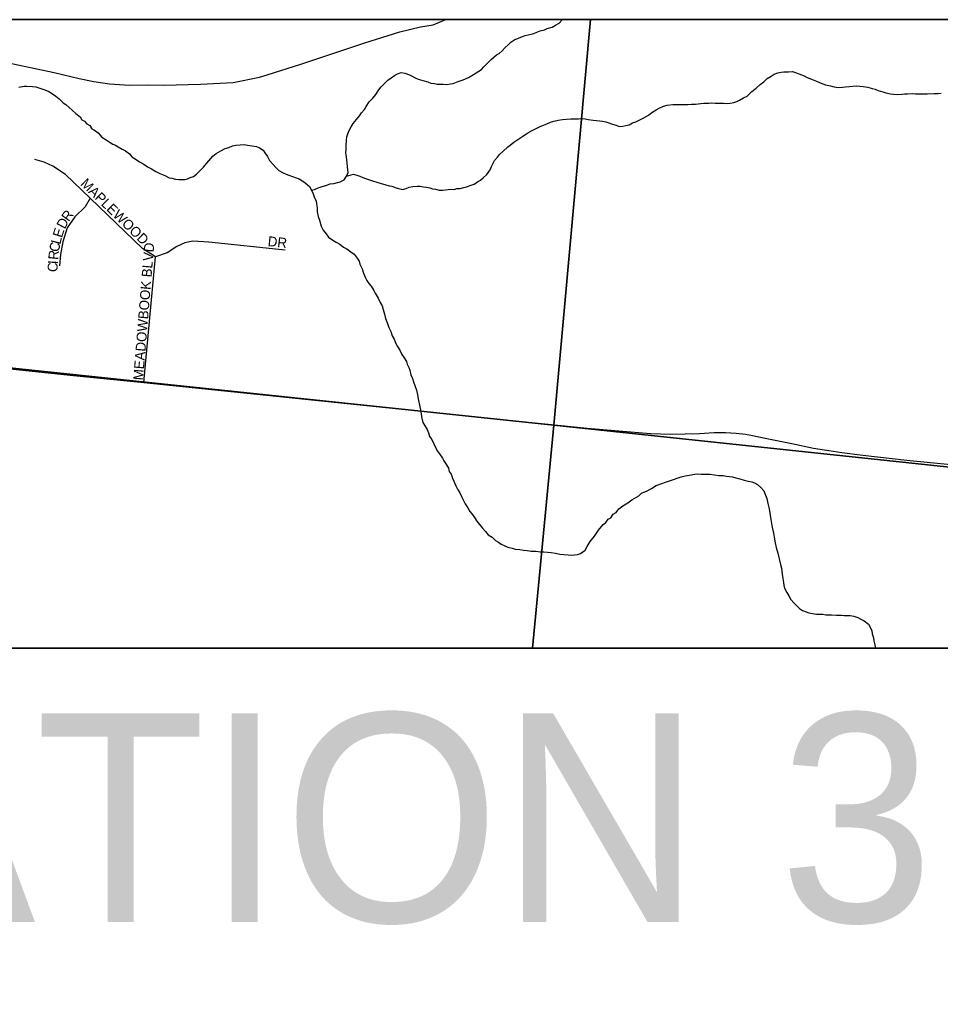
# Model space of a CAD drawing. Extents: x 0 to 34, y -4 to 22.
# Drawn here: x 6.989 to 7.607, y 20.241 to 20.9 of the extents above; entities that cross this region are included whole.
import ezdxf

# ---------------------------------------------------------------- set-up
doc = ezdxf.new("R2010")
doc.units = 0
for name, color, linetype in [('GM_X_County_Road', 7, 'Continuous'), ('GM_X_Minor_River', 7, 'Continuous'), ('GM_X_Section', 7, 'Continuous'), ('GM_X_Township_Subdivision', 7, 'Continuous'), ('GM_X_Township_Subdivision_Text', 7, 'Continuous'), ('SH_Data', 7, 'Continuous'), ('SH_Text', 7, 'Continuous'), ('SN_P_Text', 7, 'Continuous')]:
    doc.layers.add(name, color=color, linetype=linetype)

msp = doc.modelspace()

# ---------------------------------------------------------------- linework, layer by layer
at = {"layer": 'GM_X_County_Road'}
for points in [[(6.97619, 20.87223), (7.01221, 20.8644), (7.02902, 20.86049), (7.03898, 20.85836), (7.04948, 20.85685), (7.06291, 20.85596), (7.07483, 20.85622), (7.08586, 20.85596), (7.11059, 20.85658), (7.13256, 20.85791), (7.15026, 20.86147), (7.15524, 20.86298), (7.17801, 20.8701), (7.22079, 20.88433), (7.24436, 20.89189), (7.25824, 20.89527), (7.26686, 20.89651), (7.27529, 20.9)], [(6.71712, 20.69275), (6.7555, 20.68879), (6.86337, 20.67792), (6.9848, 20.6653), (7.02529, 20.66121), (7.07239, 20.65639), (7.2632, 20.63671)], [(7.2632, 20.63671), (7.3702, 20.62568), (7.41256, 20.62217), (7.42628, 20.62178), (7.44548, 20.62217), (7.45538, 20.62279), (7.4631, 20.62295), (7.47024, 20.62248), (7.47641, 20.62171), (7.48117, 20.62073), (7.4885, 20.61933), (7.50761, 20.61542), (7.52204, 20.61242), (7.53238, 20.61066), (7.54107, 20.60934), (7.55527, 20.60755), (7.58468, 20.60427), (7.63016, 20.59975), (7.68968, 20.59354), (7.69545, 20.59331), (7.82578, 20.57896), (8.73462, 20.49213), (8.9, 20.47558)]]:
    msp.add_lwpolyline(points, dxfattribs=at)
at = {"layer": 'GM_X_Minor_River'}
for points in [[(7.18488, 20.78556), (7.18704, 20.78603), (7.18948, 20.78702), (7.19219, 20.78801), (7.19463, 20.78873), (7.19761, 20.78971), (7.20002, 20.7899), (7.20246, 20.79063), (7.20435, 20.79111), (7.20707, 20.79236), (7.2085, 20.79499), (7.20965, 20.79736), (7.20944, 20.79923), (7.20923, 20.80111), (7.20905, 20.80379), (7.20885, 20.80566), (7.20865, 20.80781), (7.2082, 20.81049), (7.20827, 20.81263), (7.20836, 20.8153), (7.20848, 20.81904), (7.20883, 20.82143), (7.20943, 20.82328), (7.21031, 20.82566), (7.21173, 20.82802), (7.21314, 20.83038), (7.21537, 20.83299), (7.21732, 20.83533), (7.21873, 20.83743), (7.22069, 20.83977), (7.22182, 20.84161), (7.2238, 20.84475), (7.22629, 20.84735), (7.22824, 20.84969), (7.23022, 20.85284), (7.2319, 20.85492), (7.23357, 20.85674), (7.23633, 20.85933), (7.24072, 20.8624), (7.2429, 20.86367), (7.24534, 20.8644), (7.24774, 20.86406), (7.25091, 20.86289), (7.25276, 20.86203), (7.2546, 20.8609), (7.25671, 20.86004), (7.2599, 20.85914), (7.26309, 20.85824), (7.2652, 20.85737), (7.2676, 20.85703), (7.26947, 20.8567), (7.27134, 20.85665), (7.27348, 20.85658), (7.27589, 20.85651), (7.27831, 20.85697), (7.2802, 20.85717), (7.28345, 20.85841), (7.28697, 20.85964), (7.29051, 20.86113), (7.29379, 20.86317), (7.2957, 20.86418), (7.29926, 20.86647), (7.30066, 20.8683), (7.30259, 20.87011), (7.30564, 20.87322), (7.30923, 20.87632), (7.31113, 20.87733), (7.31307, 20.87914), (7.31501, 20.88122), (7.31721, 20.88302), (7.31888, 20.88484), (7.32162, 20.88663), (7.32352, 20.88737), (7.32596, 20.88836), (7.32841, 20.88936), (7.33057, 20.88982), (7.33246, 20.8903), (7.33435, 20.89078), (7.33625, 20.89152), (7.33869, 20.89251), (7.34139, 20.89323), (7.34329, 20.89398), (7.34654, 20.89494), (7.34899, 20.8962), (7.35145, 20.89773), (7.3534, 20.89981), (7.3536, 20.9)], [(7.45391, 20.84406), (7.45605, 20.844), (7.45819, 20.84393), (7.46167, 20.84382), (7.46354, 20.84376), (7.46623, 20.84395), (7.46865, 20.84441), (7.47055, 20.84515), (7.47245, 20.84589), (7.47518, 20.84741), (7.47764, 20.84867), (7.48069, 20.85178), (7.48371, 20.8541), (7.4862, 20.85642), (7.48867, 20.85822), (7.49089, 20.86056), (7.49361, 20.86208), (7.4958, 20.86334), (7.49824, 20.86434), (7.5004, 20.8648), (7.50229, 20.86501), (7.50523, 20.86492), (7.50791, 20.86511), (7.51004, 20.86451), (7.51215, 20.86364), (7.51401, 20.86305), (7.51586, 20.86219), (7.51796, 20.86106), (7.52193, 20.8596), (7.52405, 20.85873), (7.52669, 20.85758), (7.53012, 20.85614), (7.53359, 20.8555), (7.53598, 20.85489), (7.53864, 20.85454), (7.5416, 20.85472), (7.54348, 20.85492), (7.54617, 20.85511), (7.54858, 20.8553), (7.55073, 20.8555), (7.55314, 20.85543), (7.55554, 20.85509), (7.55848, 20.85473), (7.56139, 20.85384), (7.56352, 20.85324), (7.56563, 20.85237), (7.56855, 20.85148), (7.57067, 20.85088), (7.57387, 20.85024), (7.57573, 20.84992), (7.57841, 20.84984), (7.58136, 20.85001), (7.58324, 20.85022), (7.58512, 20.85016), (7.58834, 20.85033), (7.59048, 20.85026), (7.59289, 20.85019), (7.59556, 20.85011), (7.59852, 20.85028), (7.60307, 20.85041), (7.60575, 20.85033), (7.6079, 20.85053)], [(6.98863, 20.85469), (6.99213, 20.85538), (6.99401, 20.85532), (6.99775, 20.8552), (6.99989, 20.85487), (7.00201, 20.85427), (7.00598, 20.85281), (7.00862, 20.85166), (7.01046, 20.85054), (7.01334, 20.84858), (7.0157, 20.8469), (7.01829, 20.84415), (7.02013, 20.84302), (7.02247, 20.84108), (7.02429, 20.83915), (7.02689, 20.83694), (7.02977, 20.83471), (7.03077, 20.83281), (7.03262, 20.83195), (7.03417, 20.83003), (7.03627, 20.8289), (7.03754, 20.82672), (7.03939, 20.82586), (7.04173, 20.82392), (7.04432, 20.82117), (7.04721, 20.81921), (7.04983, 20.81752), (7.05167, 20.8164), (7.05352, 20.8158), (7.05536, 20.81468), (7.05799, 20.813), (7.06009, 20.81186), (7.06297, 20.8099), (7.06452, 20.80798), (7.06662, 20.80658), (7.0695, 20.80462), (7.07239, 20.80293), (7.07501, 20.80124), (7.07765, 20.79983), (7.08054, 20.79814), (7.08317, 20.79672), (7.08661, 20.79528), (7.08951, 20.79385)], [(7.2085, 20.79499), (7.21336, 20.79617), (7.21548, 20.79557), (7.21761, 20.79497), (7.21945, 20.79411), (7.2213, 20.79326), (7.22395, 20.79237), (7.22607, 20.79177), (7.22899, 20.79088), (7.23191, 20.78999), (7.2343, 20.78938), (7.23722, 20.78849), (7.23908, 20.78816), (7.24199, 20.78701), (7.24438, 20.7864), (7.24625, 20.78607), (7.24867, 20.78653), (7.25058, 20.78754), (7.25301, 20.788), (7.25596, 20.78818), (7.2581, 20.78811), (7.26023, 20.78778), (7.26237, 20.78744), (7.2645, 20.78711), (7.26636, 20.78652), (7.26822, 20.78619), (7.27088, 20.78558), (7.27329, 20.7855), (7.27679, 20.78593), (7.27867, 20.78614), (7.28081, 20.78607), (7.2827, 20.78655), (7.28485, 20.78675), (7.28727, 20.78721), (7.28917, 20.78768), (7.29161, 20.78868), (7.29432, 20.78966), (7.29652, 20.7912), (7.29842, 20.79221), (7.30035, 20.79375), (7.30284, 20.79608), (7.30508, 20.79922), (7.30596, 20.80133), (7.30711, 20.8037), (7.30797, 20.80554), (7.30991, 20.80762), (7.31131, 20.80945), (7.3138, 20.81178), (7.31657, 20.81436), (7.31848, 20.81564), (7.32096, 20.8177), (7.32425, 20.82001), (7.32699, 20.82179), (7.32945, 20.82332), (7.33137, 20.8246), (7.3341, 20.82612), (7.33818, 20.82813), (7.34089, 20.82911), (7.34307, 20.83011), (7.34551, 20.83111), (7.34768, 20.83184), (7.35065, 20.83255), (7.35361, 20.833), (7.3563, 20.83318), (7.35925, 20.83336), (7.36113, 20.8333), (7.36435, 20.83347), (7.36703, 20.83365), (7.36889, 20.83332), (7.37076, 20.833), (7.37423, 20.83262), (7.37636, 20.83229), (7.38037, 20.8319), (7.38276, 20.83129), (7.38462, 20.8307), (7.38647, 20.83011), (7.38939, 20.82922), (7.39177, 20.82834), (7.39419, 20.82854), (7.39608, 20.82901), (7.39824, 20.82948), (7.40069, 20.83074), (7.40286, 20.83147), (7.40558, 20.83273), (7.4083, 20.83398), (7.41131, 20.83576), (7.41351, 20.83756), (7.41651, 20.83934), (7.41843, 20.84061), (7.42142, 20.84186), (7.42385, 20.84258), (7.42762, 20.843), (7.43029, 20.84292), (7.43325, 20.8431), (7.4378, 20.84295), (7.44022, 20.84315), (7.4429, 20.84333), (7.4464, 20.84376), (7.44855, 20.84396), (7.45176, 20.84386), (7.45391, 20.84406)], [(7.08951, 20.79385), (7.09137, 20.79353), (7.09376, 20.79292), (7.09589, 20.79258), (7.09778, 20.79279), (7.09992, 20.79273), (7.10181, 20.7932), (7.10371, 20.79395), (7.10588, 20.79468), (7.1078, 20.79622), (7.11084, 20.79907), (7.11251, 20.80089), (7.11447, 20.8035), (7.11614, 20.80532), (7.11892, 20.80844), (7.12112, 20.81024), (7.12413, 20.81202), (7.12713, 20.81353), (7.12956, 20.81426), (7.132, 20.81525), (7.13416, 20.81572), (7.13712, 20.8159), (7.1398, 20.81608), (7.1422, 20.81574), (7.14514, 20.81538), (7.14806, 20.81476), (7.15018, 20.81389), (7.15254, 20.81248), (7.15382, 20.81057), (7.15561, 20.80811), (7.15686, 20.8054), (7.15919, 20.80292), (7.16126, 20.80045), (7.16308, 20.79879), (7.16597, 20.7971), (7.16808, 20.79624), (7.16994, 20.79564), (7.17232, 20.79477), (7.1747, 20.79389), (7.17682, 20.79303), (7.17866, 20.7919), (7.18075, 20.7905), (7.18362, 20.78801), (7.18515, 20.78555), (7.18614, 20.78312), (7.18712, 20.78041), (7.18812, 20.77825), (7.18833, 20.77637), (7.18878, 20.77368), (7.18895, 20.771), (7.18965, 20.76778), (7.19038, 20.76535), (7.19158, 20.7613), (7.19283, 20.75859), (7.1949, 20.75613), (7.19643, 20.75394), (7.19931, 20.75198), (7.20168, 20.75057), (7.20404, 20.74916), (7.20666, 20.74721), (7.20876, 20.74608), (7.21138, 20.74412), (7.21374, 20.74245), (7.2158, 20.73998), (7.21707, 20.7378), (7.21754, 20.73592), (7.21904, 20.73267), (7.22001, 20.7297), (7.22126, 20.72672), (7.22227, 20.72482), (7.22354, 20.72291), (7.22509, 20.72099), (7.22687, 20.71826), (7.22788, 20.71636), (7.22992, 20.71309), (7.23116, 20.71011), (7.23243, 20.70794), (7.23315, 20.70551), (7.23412, 20.70227), (7.23482, 20.69931), (7.23606, 20.69607), (7.23704, 20.69336), (7.23829, 20.69065), (7.23926, 20.68768), (7.24053, 20.68551), (7.24152, 20.68307), (7.24278, 20.68063), (7.24431, 20.67817), (7.24582, 20.67519), (7.24735, 20.673), (7.24888, 20.67055), (7.24935, 20.66866), (7.25035, 20.6665), (7.2511, 20.6646), (7.2518, 20.66164), (7.25279, 20.6592), (7.25352, 20.65678), (7.25451, 20.65434), (7.25548, 20.65137), (7.25618, 20.64814), (7.25686, 20.64438)], [(7.25686, 20.64438), (7.25756, 20.64116), (7.25849, 20.63685), (7.25869, 20.63497), (7.25915, 20.63255), (7.25986, 20.62959), (7.26087, 20.62769), (7.26265, 20.62496), (7.26364, 20.62253), (7.26437, 20.6201), (7.26591, 20.61818), (7.26715, 20.6152), (7.26841, 20.61276), (7.26967, 20.61032), (7.27095, 20.60841), (7.273, 20.60567), (7.27401, 20.60377), (7.2758, 20.60104), (7.27707, 20.59887), (7.27753, 20.59671), (7.27881, 20.5948), (7.27979, 20.5921), (7.28053, 20.59021), (7.28203, 20.58696), (7.28303, 20.58479), (7.28456, 20.58233), (7.28582, 20.57989), (7.28682, 20.57772), (7.28834, 20.575), (7.29012, 20.57228), (7.29138, 20.56983), (7.29293, 20.56791), (7.29446, 20.56573), (7.29599, 20.56328), (7.29779, 20.56108), (7.29985, 20.55862), (7.30192, 20.55641), (7.30373, 20.55422), (7.30635, 20.55254), (7.30869, 20.55032), (7.31053, 20.5492), (7.31236, 20.54781), (7.31447, 20.54694), (7.31685, 20.5458), (7.31977, 20.54517), (7.3219, 20.54457), (7.32483, 20.54422), (7.3275, 20.54387), (7.3299, 20.54352), (7.33257, 20.54318), (7.33578, 20.54308), (7.33871, 20.54272), (7.34112, 20.54264), (7.34353, 20.54257), (7.34593, 20.54223), (7.34887, 20.54187), (7.35179, 20.54124), (7.35446, 20.5409), (7.35741, 20.5408), (7.35954, 20.54047), (7.36169, 20.54067), (7.36384, 20.54087), (7.36574, 20.54162), (7.36876, 20.54393), (7.37018, 20.54629), (7.37217, 20.5497), (7.37496, 20.55336), (7.37777, 20.55728), (7.38085, 20.56119), (7.38277, 20.56247), (7.38417, 20.56456), (7.38608, 20.56557), (7.3875, 20.56793), (7.38969, 20.5692), (7.39137, 20.57155), (7.39412, 20.57361), (7.3974, 20.57564), (7.40015, 20.5777), (7.40478, 20.58022), (7.40672, 20.58203), (7.41053, 20.58379), (7.41326, 20.58531), (7.41654, 20.58734), (7.42033, 20.58856), (7.42277, 20.58955), (7.42602, 20.59052), (7.42873, 20.59151), (7.43063, 20.59225), (7.43333, 20.59297), (7.43604, 20.59369), (7.43873, 20.59414), (7.4425, 20.59482), (7.44439, 20.59503), (7.44679, 20.59496), (7.4492, 20.59488), (7.45268, 20.59478), (7.45562, 20.59442), (7.45855, 20.59406), (7.4615, 20.59397), (7.46363, 20.59364), (7.46576, 20.5933)], [(7.46576, 20.5933), (7.46763, 20.59298), (7.47002, 20.59237), (7.47268, 20.59175), (7.47559, 20.59086), (7.47825, 20.59024), (7.48064, 20.58964), (7.4825, 20.58905), (7.48461, 20.58791), (7.48669, 20.58598), (7.48876, 20.58378), (7.4895, 20.58188), (7.49073, 20.57864), (7.49142, 20.57514), (7.49238, 20.57164), (7.49325, 20.56573), (7.4937, 20.56305), (7.49415, 20.56036), (7.49461, 20.55821), (7.49532, 20.55525), (7.49577, 20.55256), (7.49645, 20.5488), (7.49715, 20.54557), (7.49809, 20.5418), (7.49904, 20.53803), (7.49951, 20.53614), (7.49999, 20.53426), (7.50071, 20.53183), (7.50091, 20.52969), (7.50112, 20.52781), (7.50155, 20.52486), (7.502, 20.52217), (7.5022, 20.52003), (7.50293, 20.51787), (7.50419, 20.51543), (7.50546, 20.51325), (7.50699, 20.5108), (7.50879, 20.5086), (7.51086, 20.5064), (7.51268, 20.50474), (7.51478, 20.50334), (7.51716, 20.50246), (7.51902, 20.50187), (7.52141, 20.50127), (7.52408, 20.50092), (7.52648, 20.50084), (7.52836, 20.50078), (7.53049, 20.50045), (7.53236, 20.50039), (7.53424, 20.50034), (7.53745, 20.50024), (7.54093, 20.50013), (7.5428, 20.50007), (7.54467, 20.50001), (7.54682, 20.49995), (7.54922, 20.4996), (7.55187, 20.49872), (7.55397, 20.49759), (7.55608, 20.49645), (7.55895, 20.49423), (7.56022, 20.49205), (7.56121, 20.48961), (7.56142, 20.48774), (7.5624, 20.48503), (7.5626, 20.48289), (7.56331, 20.4802), (7.56367, 20.47803)]]:
    msp.add_lwpolyline(points, dxfattribs=at)
at = {"layer": 'GM_X_Section'}
for points in [[(7.37241, 20.9), (6.64773, 20.9), (6.62746, 20.70359), (7.34774, 20.62772)], [(8.08305, 20.9), (7.37241, 20.9), (7.34774, 20.62772), (8.0438, 20.5539)], [(7.33339, 20.47803), (7.34774, 20.62772), (6.62746, 20.70359), (6.60508, 20.47803)], [(7.2896, 20.0213), (7.28612, 19.985), (7.97405, 19.91801), (8.0438, 20.5539), (7.34774, 20.62772), (7.33339, 20.47803), (7.8251, 20.47803), (7.8251, 20.0213)]]:
    msp.add_lwpolyline(points, close=True, dxfattribs=at)
at = {"layer": 'GM_X_Township_Subdivision'}
for points in [[(7.16746, 20.74515), (7.11616, 20.75052), (7.10529, 20.75122), (7.10003, 20.75017), (7.09454, 20.7476), (7.08811, 20.74351), (7.0804, 20.74071), (7.07169, 20.74638), (7.03657, 20.78009), (7.01997, 20.79599), (7.0115, 20.8016), (7.00566, 20.80434), (6.99929, 20.80604)], [(7.03657, 20.78009), (7.03321, 20.77437), (7.02619, 20.76773), (7.02112, 20.76024), (7.018, 20.75088), (7.01644, 20.74223), (7.01597, 20.73466)], [(7.07239, 20.65639), (7.0804, 20.74071)]]:
    msp.add_lwpolyline(points, dxfattribs=at)
at = {"layer": 'SH_Data'}
msp.add_line((2.1, 20.9), (8.9, 20.9), dxfattribs=at)
at = {"layer": 'SH_Text'}
msp.add_lwpolyline([(5.54309, 20.47803), (5.54309, 20.0213), (7.8251, 20.0213), (7.8251, 20.47803)], close=True, dxfattribs=at)
at = {"layer": 'SN_P_Text'}
msp.add_lwpolyline([(8.9, 14.1), (8.9, 20.9), (2.1, 20.9), (2.1, 14.1)], close=True, dxfattribs=at)

# ---------------------------------------------------------------- texts
at = {"layer": 'GM_X_Township_Subdivision_Text'}
for s, height, rotation, p in [('MAPLEWOOD', 0.006667, 315.89571, (7.0295, 20.7893)), ('D', 0.00667, 61.71404, (7.01938, 20.75899)), ('R', 0.00667, 54.50466, (7.02205, 20.76397)), ('E', 0.00667, 72.25636, (7.01748, 20.75317)), ('L', 0.00667, 75.81133, (7.01636, 20.74872)), ('DR', 0.006667, 353.99459, (7.15544, 20.74803)), ('C', 0.00667, 79.2759, (7.0154, 20.74364)), ('MEADOWBOOK BLVD', 0.0066667, 85.27016, (7.07193, 20.65771)), ('R', 0.00667, 84.52858, (7.01492, 20.73854)), ('C', 0.00667, 86.57363, (7.01443, 20.7304)), ('I', 0.00667, 86.617, (7.01475, 20.73568))]:
    msp.add_text(s, height=height, rotation=rotation, dxfattribs=at).set_placement(p)
at = {"layer": 'SH_Text'}
msp.add_text('PROJECT LOCATION 3', height=0.14, dxfattribs=at).set_placement((5.5642, 20.29422))

doc.saveas('drawing.dxf')
